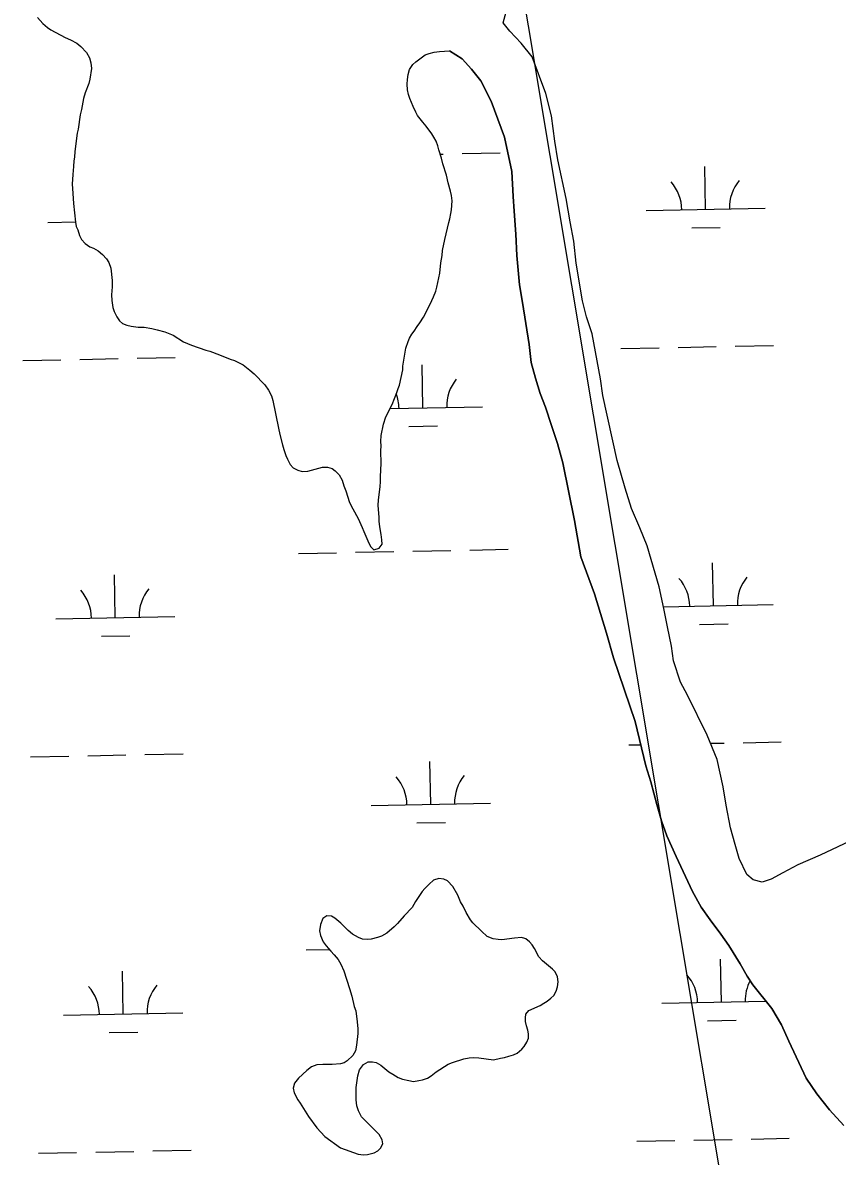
# Model space of a CAD drawing. Extents: x 3989314 to 4027622, y 243956 to 270014.
# Drawn here: x 4010402 to 4011086, y 262547 to 263499 of the extents above; entities that cross this region are included whole.
import ezdxf

# ---------------------------------------------------------------- set-up
doc = ezdxf.new("R2010")
doc.units = 0
for name, color, linetype in [('V-RIVR-EDGE', 7, 'Continuous'), ('V-TOPO-SHOR', 7, 'Continuous'), ('V-UTIL-LINE', 7, 'Continuous'), ('V-WETL-SWMP', 7, 'Continuous')]:
    doc.layers.add(name, color=color, linetype=linetype)

msp = doc.modelspace()

# ---------------------------------------------------------------- linework, layer by layer
at = {"layer": 'V-RIVR-EDGE'}
for points in [[(4010414.68, 263502.79), (4010419.14, 263497.72), (4010423.06, 263494.39), (4010425.87, 263492.42), (4010437.73, 263486.22), (4010442.26, 263484.21), (4010447.53, 263481.41), (4010451.08, 263478.66), (4010455.73, 263473.59), (4010458.28, 263468.95), (4010459.32, 263464.73), (4010459.79, 263460.15), (4010458.61, 263451.03), (4010457.58, 263447.62), (4010454.72, 263439.68), (4010453.27, 263434.95), (4010451.52, 263425.66), (4010450.46, 263421.11), (4010448.65, 263409.14), (4010448, 263405.73), (4010445.91, 263390.53), (4010445.61, 263385.77), (4010444.96, 263382.73), (4010444.84, 263377.78), (4010444.39, 263374.55), (4010444.11, 263371.13), (4010443.73, 263363.13), (4010443.83, 263359.51), (4010444.67, 263346.72), (4010446.39, 263331.23), (4010447.07, 263327.6), (4010448.33, 263324.71), (4010449.93, 263319.9), (4010451.38, 263316.63), (4010454.54, 263313.12), (4010458.48, 263310.55), (4010461.69, 263309.33), (4010465.45, 263307.14), (4010469.18, 263304), (4010472.53, 263300.49), (4010474.55, 263297.39), (4010476.15, 263292.59), (4010477.24, 263282.27), (4010477.3, 263276.93), (4010476.56, 263270.08), (4010476.83, 263265.31), (4010477.84, 263259.57), (4010478.9, 263256.3), (4010481.08, 263251.67), (4010483.48, 263248.38), (4010485.9, 263246.22), (4010489.49, 263244.8)], [(4010757.66, 263370.64), (4010754.65, 263380.05), (4010753.43, 263384.85), (4010751.31, 263391.76), (4010750.44, 263395.21), (4010749.01, 263399.06), (4010747.18, 263402.34), (4010745.34, 263405.24), (4010740.73, 263411.65), (4010737.76, 263414.96), (4010733.52, 263420.78), (4010731.87, 263423.49), (4010729.69, 263428.11), (4010727, 263435.04), (4010725.94, 263438.31), (4010725.07, 263442.14), (4010724.62, 263446.92), (4010724.9, 263450.72), (4010725.57, 263455.09), (4010726.63, 263459.26), (4010729.59, 263463.57), (4010731.93, 263465.8), (4010739.89, 263471.52), (4010743.16, 263472.78), (4010747.37, 263473.82), (4010751.96, 263474.47), (4010760.17, 263474.84)], [(4010489.49, 263244.8), (4010493.28, 263243.76), (4010499.17, 263243.04), (4010504.12, 263242.92), (4010510.39, 263242.01), (4010515.13, 263240.94), (4010521.37, 263239.08), (4010525.53, 263237.45), (4010528.36, 263236.24), (4010537.19, 263230.69), (4010543.79, 263227.86), (4010555.89, 263223.76), (4010559.11, 263222.92), (4010567.23, 263219.87), (4010576.3, 263216.22), (4010579.89, 263214.99), (4010587.23, 263211.38), (4010592.85, 263207.05), (4010596.4, 263203.91), (4010605.32, 263194.74), (4010608.45, 263190.09), (4010610.82, 263185.46), (4010612.06, 263181.62), (4010616.65, 263158.25), (4010617.85, 263152.89), (4010620.12, 263144.25), (4010621.17, 263140.42), (4010622.96, 263135.42), (4010624.41, 263132.14), (4010626.59, 263127.9), (4010629, 263124.98), (4010632.95, 263122.98), (4010636.74, 263121.93), (4010641.51, 263122.2), (4010653.6, 263125.53), (4010657.79, 263125.43), (4010661.77, 263124.57), (4010664.39, 263122.41), (4010667.55, 263119.1), (4010670.11, 263114.65), (4010671.52, 263109.85), (4010673.14, 263105.62), (4010676.33, 263095.82), (4010679.07, 263090.61), (4010683.64, 263082.49), (4010687.08, 263074.97), (4010688.33, 263071.51), (4010692.48, 263061.69), (4010694.31, 263058.79), (4010696.72, 263056.06), (4010701.15, 263057.67), (4010703.7, 263060.85), (4010703.6, 263064.47), (4010702.95, 263069.06), (4010701.76, 263075.38), (4010701.31, 263080.16), (4010701.2, 263083.59), (4010700.48, 263093.52), (4010700.6, 263098.09), (4010702, 263109.12), (4010702.3, 263113.49), (4010702.21, 263117.69), (4010702.86, 263128.73), (4010702.73, 263139.22), (4010702.83, 263143.41), (4010702.54, 263147.23), (4010702.85, 263152.18), (4010704.98, 263161.65), (4010706.84, 263167.71), (4010712.05, 263178.26), (4010716.11, 263188.26), (4010717.14, 263191.48), (4010718.35, 263194.31), (4010720.95, 263207.21), (4010721.21, 263210.25), (4010723.67, 263225.44), (4010725.52, 263230.93), (4010726.74, 263233.95), (4010728.72, 263237.14), (4010730.69, 263239.76), (4010733.07, 263243.52), (4010735.43, 263246.7), (4010738.4, 263251.39), (4010744, 263262.32), (4010746.82, 263268.54), (4010748.65, 263273.26), (4010749.69, 263276.67), (4010752.06, 263288.42), (4010752.84, 263296.99), (4010753.94, 263303.06), (4010754.42, 263307.24), (4010756.18, 263316.73), (4010759.56, 263330.75), (4010760.59, 263333.97), (4010761.47, 263338.52), (4010761.92, 263341.56), (4010762.48, 263348.98), (4010761.83, 263353.57), (4010761.15, 263357.02), (4010759.03, 263364.12), (4010757.66, 263370.64)]]:
    msp.add_lwpolyline(points, dxfattribs=at)
at = {"layer": 'V-TOPO-SHOR'}
for points in [[(4010841.09, 263439.04), (4010829.44, 263469.82), (4010820.38, 263481.47), (4010810.71, 263491.42), (4010805.15, 263498.54)], [(4011091.16, 262573.12), (4011079.09, 262586.38), (4011068.35, 262599.6), (4011059.33, 262612.96), (4011044.83, 262644), (4011038.87, 262657.68), (4011030.61, 262671.22), (4011014.7, 262691.24), (4011009.93, 262698.6), (4011004.07, 262708.84), (4010994.53, 262724.32), (4010987.71, 262733.82), (4010978.84, 262745.66), (4010971.28, 262756.33), (4010964.16, 262769.46), (4010956.38, 262786.42), (4010950.39, 262798.96), (4010942.61, 262816.3), (4010937.95, 262828.8), (4010934.08, 262842.43), (4010929.01, 262861.42), (4010924.96, 262875.05), (4010915.94, 262912.25), (4010897.78, 262965.68), (4010891.8, 262986.41), (4010881.73, 263019.25), (4010870.27, 263050.21), (4010865.1, 263080.84), (4010855.4, 263129.1), (4010850.83, 263145.42), (4010845.67, 263160.6), (4010840.7, 263175.97), (4010836.4, 263187.32), (4010832.32, 263200.19), (4010828.83, 263213.42), (4010827.1, 263228.53), (4010821.46, 263263.74), (4010818.96, 263278.47), (4010816.7, 263303.31), (4010815.79, 263321.06), (4010814.54, 263340.34), (4010813.5, 263352.56), (4010812.48, 263373.56), (4010806.5, 263402.48), (4010795.22, 263432.68), (4010786.48, 263449.67), (4010778.71, 263459.58), (4010770.72, 263468.16), (4010760.17, 263474.84)], [(4011100.93, 262814.04), (4011071.05, 262800.08), (4011052.55, 262791.95), (4011039.81, 262785.2), (4011029.96, 262779.72), (4011022.65, 262777.23), (4011015.08, 262779.32), (4011009.65, 262783.64), (4011003.12, 262797.14), (4010999.97, 262808.84), (4010995.92, 262822.85), (4010992.37, 262841.81), (4010989.89, 262857.31), (4010984.72, 262880.31), (4010976.44, 262900.71), (4010959.9, 262934.28), (4010953.88, 262945.29), (4010948.01, 262962.97), (4010946.41, 262975.4), (4010942.98, 262991.49), (4010939.92, 263007.01), (4010935.98, 263025.21), (4010925.94, 263059.57), (4010920.01, 263074.58), (4010912.78, 263090.96), (4010907.47, 263108.05), (4010900.97, 263131.08), (4010888.75, 263185.7), (4010886.99, 263199.66), (4010879.89, 263237.38), (4010875.28, 263251.79), (4010871.79, 263265.03), (4010866.45, 263296.61), (4010864.42, 263315.15), (4010861.57, 263331.42), (4010858.04, 263351.14), (4010851.19, 263383.51), (4010848.52, 263399.02), (4010845.79, 263420.43), (4010841.09, 263439.04)], [(4010803.13, 262629.76), (4010806.38, 262630.25), (4010810.03, 262631.31), (4010813.87, 262632.55), (4010816.95, 262633.81), (4010820.84, 262637.15), (4010822.81, 262639.58), (4010824.99, 262642.96), (4010826.41, 262646.54), (4010826.49, 262650.17), (4010826, 262653.23), (4010824.94, 262656.68), (4010824.08, 262660.52), (4010823.96, 262663.57), (4010824.22, 262666.61), (4010826.77, 262669.79), (4010836.21, 262673.95), (4010839.5, 262675.78), (4010842.21, 262677.62), (4010845.32, 262680.02), (4010847.66, 262682.25), (4010849.65, 262685.83), (4010850.88, 262689.42), (4010851.37, 262693.79), (4010850.9, 262697.8), (4010848.9, 262702.05), (4010846.66, 262704.2), (4010838.26, 262711.45), (4010835.29, 262714.57), (4010831.46, 262721.72), (4010829.62, 262724.81), (4010827.4, 262727.34), (4010824.41, 262729.7), (4010820.62, 262730.94), (4010814.89, 262730.31), (4010804.18, 262728.85), (4010800.95, 262729.12), (4010796.77, 262729.8), (4010791.86, 262731.82), (4010787.01, 262736.13), (4010779.94, 262743.35), (4010777.9, 262745.69), (4010774.23, 262751.88), (4010771.69, 262757.09), (4010769.5, 262760.95), (4010767.15, 262766.54), (4010763.13, 262773.68), (4010758.67, 262778.37), (4010755.47, 262779.97), (4010751.29, 262780.45), (4010746.87, 262779.03), (4010743.16, 262775.69), (4010739.65, 262772.15), (4010737.3, 262769.54), (4010731.57, 262761.1), (4010728.78, 262756.21), (4010722.32, 262749.12), (4010716.64, 262742.59), (4010713.9, 262739.79), (4010707.67, 262734.42), (4010703.23, 262732.04), (4010699.77, 262730.79), (4010694.59, 262729.59), (4010691.15, 262729.1), (4010687.35, 262729.57), (4010683.75, 262730.8), (4010678.87, 262733.78), (4010675.32, 262736.91), (4010669.18, 262742.97), (4010664.13, 262747.09), (4010661.12, 262748.69), (4010657.32, 262749.16), (4010653.83, 262746.96), (4010652, 262741.86), (4010651.3, 262736.53), (4010651.97, 262732.71), (4010654.31, 262727.31), (4010656.9, 262723.82), (4010660.61, 262719.35), (4010663.4, 262716.42), (4010666.73, 262712.34), (4010669.12, 262708.66), (4010671.46, 262702.88), (4010676.25, 262688.09), (4010678.19, 262681.56), (4010680.27, 262673.12), (4010681.7, 262669.28), (4010682.82, 262660.1), (4010683.25, 262654.37), (4010683.35, 262650.37), (4010682.35, 262640.67), (4010681.47, 262635.93), (4010679.08, 262631.79), (4010674.4, 262627.33), (4010671.88, 262625.67), (4010668.82, 262624.98), (4010661.75, 262624.2), (4010653.94, 262624.39), (4010648.97, 262624.13), (4010644.36, 262622.52), (4010640.47, 262619.37)], [(4010640.47, 262619.37), (4010633.64, 262612.87), (4010630.31, 262608.75), (4010629.06, 262604.59), (4010629.92, 262600.57), (4010633.02, 262594.58), (4010634.85, 262591.87), (4010641.83, 262580.65), (4010649.04, 262571.32), (4010655.53, 262563.92), (4010668.65, 262554.46), (4010683.58, 262549.14), (4010688.14, 262548.46), (4010691.39, 262548.77), (4010696.95, 262550.16), (4010700.04, 262551.99), (4010702.38, 262554.22), (4010704.37, 262557.79), (4010703.88, 262561.04), (4010701.13, 262565.69), (4010693.31, 262573.31), (4010686.43, 262580.34), (4010683.88, 262585.54), (4010682.46, 262589.77), (4010681.82, 262594.74), (4010682.06, 262605.03), (4010683.25, 262614.92), (4010684.71, 262619.84), (4010688.06, 262624.33), (4010692.11, 262626.52), (4010695.73, 262626.62), (4010698.77, 262625.98), (4010702.53, 262623.79), (4010709.26, 262618.29), (4010712.64, 262616.11), (4010717.15, 262613.53), (4010720.93, 262612.1), (4010726.04, 262610.84), (4010730.03, 262610.17), (4010734.62, 262610.82), (4010737.69, 262611.51), (4010741.73, 262612.93), (4010744.83, 262614.96), (4010748.91, 262618.29), (4010759.17, 262624.72), (4010762.82, 262626.15), (4010772.23, 262628.98), (4010776.83, 262630.01), (4010780.26, 262630.12), (4010784.83, 262630.01), (4010797.19, 262628.38), (4010803.13, 262629.76)]]:
    msp.add_lwpolyline(points, dxfattribs=at)
at = {"layer": 'V-UTIL-LINE'}
msp.add_lwpolyline([(4011300.22, 261876.38), (4011275.27, 261907.13), (4011225.92, 261939.42), (4011164.52, 261967.34), (4011124.97, 261995.67), (4011062.37, 262083.22), (4010736, 264038.64), (4011447.79, 267770.64), (4011525.62, 267939.16)], dxfattribs=at)
at = {"layer": 'V-WETL-SWMP'}
for p, q in [((4010752.38, 263388.27), (4010754.79, 263388.32)), ((4010770.79, 263388.64), (4010802.78, 263389.28)), ((4010975.08, 263341.96), (4010974.36, 263377.95)), ((4010925.09, 263340.96), (4011025.07, 263342.95)), ((4010423.28, 263330.96), (4010446.37, 263331.42)), ((4010963.39, 263326.29), (4010987.38, 263326.77)), ((4010903.98, 263225.09), (4010935.98, 263225.72)), ((4010951.97, 263226.04), (4010983.97, 263226.68)), ((4010999.96, 263227), (4011031.96, 263227.64)), ((4010402.17, 263215.08), (4010434.17, 263215.72)), ((4010450.16, 263216.04), (4010482.16, 263216.68)), ((4010498.16, 263217), (4010530.15, 263217.64)), ((4010737.88, 263175.34), (4010737.16, 263211.33)), ((4010710.34, 263174.79), (4010787.87, 263176.33)), ((4010726.19, 263159.67), (4010750.18, 263160.15)), ((4010633.45, 263053.16), (4010665.44, 263053.8)), ((4010681.44, 263054.12), (4010713.43, 263054.75)), ((4010729.43, 263055.07), (4010761.42, 263055.71)), ((4010777.42, 263056.03), (4010809.41, 263056.67)), ((4010981.7, 263009.35), (4010980.99, 263045.34)), ((4010479.9, 262999.35), (4010479.18, 263035.34)), ((4010939.6, 263008.51), (4011031.69, 263010.34)), ((4010429.91, 262998.35), (4010529.89, 263000.34)), ((4010970.01, 262993.68), (4010994.01, 262994.16)), ((4010468.21, 262983.68), (4010492.2, 262984.16)), ((4010910.61, 262892.48), (4010920.69, 262892.68)), ((4010979.23, 262893.84), (4010990.6, 262894.07)), ((4011006.59, 262894.39), (4011038.59, 262895.03)), ((4010408.8, 262882.48), (4010440.8, 262883.11)), ((4010456.79, 262883.43), (4010488.79, 262884.07)), ((4010504.78, 262884.39), (4010536.78, 262885.03)), ((4010744.51, 262842.73), (4010743.79, 262878.72)), ((4010694.52, 262841.73), (4010794.5, 262843.72)), ((4010732.82, 262827.06), (4010756.81, 262827.54)), ((4010640.07, 262720.55), (4010659.29, 262720.93)), ((4010988.33, 262676.74), (4010987.62, 262712.73)), ((4010486.52, 262666.74), (4010485.81, 262702.73)), ((4010938.34, 262675.74), (4011025.64, 262677.48)), ((4010436.53, 262665.74), (4010536.51, 262667.74)), ((4010976.64, 262661.07), (4011000.64, 262661.55)), ((4010474.83, 262651.07), (4010498.83, 262651.55)), ((4010917.24, 262559.87), (4010949.23, 262560.51)), ((4010965.23, 262560.82), (4010997.22, 262561.46)), ((4011013.22, 262561.78), (4011045.21, 262562.42)), ((4010415.43, 262549.87), (4010447.42, 262550.5)), ((4010463.42, 262550.82), (4010495.42, 262551.46)), ((4010511.41, 262551.78), (4010543.41, 262552.42))]:
    msp.add_line(p, q, dxfattribs=at)
for points in [[(4010414.68, 263502.79), (4010419.14, 263497.72), (4010423.06, 263494.39), (4010425.87, 263492.42), (4010437.73, 263486.22), (4010442.26, 263484.21), (4010447.53, 263481.41), (4010451.08, 263478.66), (4010455.73, 263473.59), (4010458.28, 263468.95), (4010459.33, 263464.73), (4010459.79, 263460.15), (4010458.61, 263451.03), (4010457.58, 263447.62), (4010454.72, 263439.68), (4010453.27, 263434.95), (4010451.52, 263425.66), (4010450.46, 263421.11), (4010448.65, 263409.14), (4010447.99, 263405.73), (4010445.91, 263390.53), (4010445.61, 263385.77), (4010444.96, 263382.73), (4010444.84, 263377.78), (4010444.39, 263374.55), (4010444.11, 263371.13), (4010443.73, 263363.13), (4010443.83, 263359.51), (4010444.67, 263346.72), (4010446.39, 263331.23), (4010447.07, 263327.6), (4010448.33, 263324.71), (4010449.93, 263319.9), (4010451.38, 263316.63), (4010454.54, 263313.12), (4010458.48, 263310.55), (4010461.69, 263309.33), (4010465.45, 263307.14), (4010469.18, 263304), (4010472.53, 263300.49), (4010474.55, 263297.39), (4010476.15, 263292.59), (4010477.24, 263282.27), (4010477.3, 263276.93), (4010476.56, 263270.08), (4010476.83, 263265.31), (4010477.84, 263259.57), (4010478.9, 263256.3), (4010481.08, 263251.67), (4010483.48, 263248.38), (4010485.9, 263246.22), (4010489.49, 263244.8), (4010493.28, 263243.76), (4010499.17, 263243.04), (4010504.12, 263242.92), (4010510.39, 263242.01), (4010515.13, 263240.94), (4010521.38, 263239.08), (4010525.53, 263237.45), (4010528.36, 263236.24), (4010537.19, 263230.69), (4010543.79, 263227.86), (4010555.89, 263223.76), (4010559.11, 263222.92), (4010567.23, 263219.87), (4010576.29, 263216.22), (4010579.89, 263214.99), (4010587.23, 263211.38), (4010592.85, 263207.05), (4010596.4, 263203.91), (4010605.32, 263194.74), (4010608.45, 263190.09), (4010610.82, 263185.46)], [(4010805.15, 263498.54), (4010807.66, 263507.63)], [(4010925.94, 263059.57), (4010920.01, 263074.58), (4010912.78, 263090.96), (4010907.47, 263108.05), (4010900.97, 263131.08), (4010888.75, 263185.7), (4010886.99, 263199.66), (4010879.89, 263237.38), (4010875.28, 263251.79), (4010871.79, 263265.03), (4010866.45, 263296.61), (4010864.42, 263315.15), (4010861.57, 263331.42), (4010858.04, 263351.13), (4010851.19, 263383.51), (4010848.52, 263399.02), (4010845.79, 263420.43), (4010841.09, 263439.04), (4010829.44, 263469.82), (4010820.38, 263481.47), (4010810.71, 263491.42), (4010805.15, 263498.54)], [(4010731.93, 263465.8), (4010739.89, 263471.52), (4010743.16, 263472.78), (4010747.37, 263473.82), (4010751.96, 263474.47), (4010760.17, 263474.85), (4010770.72, 263468.16), (4010778.71, 263459.58), (4010786.48, 263449.67), (4010795.22, 263432.68), (4010806.5, 263402.48), (4010812.48, 263373.56), (4010813.5, 263352.57), (4010814.54, 263340.34), (4010815.79, 263321.06), (4010816.7, 263303.31), (4010818.96, 263278.47), (4010821.46, 263263.74), (4010827.1, 263228.53), (4010828.83, 263213.43), (4010832.32, 263200.19), (4010836.4, 263187.32), (4010840.7, 263175.97), (4010845.67, 263160.6), (4010850.83, 263145.42), (4010855.39, 263129.11), (4010865.1, 263080.84), (4010870.27, 263050.21), (4010881.73, 263019.25), (4010891.8, 262986.41), (4010897.78, 262965.68), (4010915.94, 262912.25), (4010924.96, 262875.05), (4010929.02, 262861.42), (4010934.09, 262842.43), (4010937.95, 262828.8), (4010942.61, 262816.3), (4010950.39, 262798.96), (4010956.38, 262786.42), (4010964.16, 262769.46), (4010971.28, 262756.33), (4010978.84, 262745.66), (4010987.71, 262733.82), (4010994.53, 262724.32), (4011004.07, 262708.84), (4011009.92, 262698.6), (4011014.7, 262691.24), (4011030.61, 262671.22), (4011038.87, 262657.68), (4011044.83, 262644), (4011059.33, 262612.96), (4011068.35, 262599.59), (4011079.09, 262586.37), (4011091.16, 262573.12)], [(4010610.82, 263185.46), (4010612.06, 263181.62), (4010616.65, 263158.25), (4010617.85, 263152.89), (4010620.12, 263144.25), (4010621.17, 263140.42), (4010622.96, 263135.42), (4010624.41, 263132.14), (4010626.59, 263127.9), (4010629, 263124.98), (4010632.95, 263122.98), (4010636.74, 263121.93), (4010641.51, 263122.2), (4010653.6, 263125.53), (4010657.79, 263125.43), (4010661.77, 263124.57), (4010664.39, 263122.41), (4010667.55, 263119.1), (4010670.11, 263114.65), (4010671.52, 263109.85), (4010673.14, 263105.62), (4010676.33, 263095.82), (4010679.07, 263090.61), (4010683.64, 263082.49), (4010687.08, 263074.97), (4010688.33, 263071.51), (4010692.48, 263061.69), (4010694.31, 263058.79), (4010696.73, 263056.06), (4010701.15, 263057.67), (4010703.7, 263060.85), (4010703.6, 263064.47), (4010702.95, 263069.06), (4010701.76, 263075.38), (4010701.31, 263080.16), (4010701.2, 263083.59), (4010700.48, 263093.52), (4010700.6, 263098.1), (4010702, 263109.12), (4010702.3, 263113.49), (4010702.21, 263117.69), (4010702.86, 263128.73), (4010702.73, 263139.22), (4010702.83, 263143.41), (4010702.54, 263147.23), (4010702.85, 263152.18), (4010704.98, 263161.66), (4010706.84, 263167.71), (4010712.05, 263178.26), (4010716.11, 263188.26), (4010717.14, 263191.48), (4010718.35, 263194.31), (4010720.95, 263207.21), (4010721.21, 263210.25), (4010723.67, 263225.44), (4010725.52, 263230.93), (4010726.74, 263233.95), (4010728.72, 263237.14), (4010730.69, 263239.76), (4010733.07, 263243.52), (4010735.43, 263246.7), (4010738.4, 263251.39), (4010744, 263262.32), (4010746.82, 263268.54), (4010748.65, 263273.26), (4010749.69, 263276.66), (4010752.06, 263288.43), (4010752.84, 263296.98), (4010753.94, 263303.06), (4010754.42, 263307.24), (4010756.18, 263316.73), (4010759.56, 263330.75), (4010760.59, 263333.97), (4010761.47, 263338.52), (4010761.92, 263341.56), (4010762.48, 263348.98), (4010761.83, 263353.57), (4010761.15, 263357.02), (4010759.03, 263364.12), (4010757.66, 263370.64), (4010754.65, 263380.05), (4010753.43, 263384.85), (4010751.31, 263391.76), (4010750.44, 263395.21), (4010749.01, 263399.06), (4010747.18, 263402.34), (4010745.34, 263405.24), (4010740.73, 263411.65), (4010737.76, 263414.96), (4010733.52, 263420.78), (4010731.87, 263423.49), (4010729.69, 263428.11), (4010727, 263435.04), (4010725.93, 263438.31), (4010725.07, 263442.14), (4010724.62, 263446.92), (4010724.9, 263450.72), (4010725.58, 263455.09), (4010726.63, 263459.26), (4010729.59, 263463.57), (4010731.93, 263465.8)], [(4011100.93, 262814.04), (4011071.05, 262800.08), (4011052.55, 262791.95), (4011039.81, 262785.2), (4011029.96, 262779.72), (4011022.65, 262777.23), (4011015.08, 262779.32), (4011009.66, 262783.64), (4011003.12, 262797.14), (4010999.97, 262808.84), (4010995.92, 262822.86), (4010992.37, 262841.81), (4010989.89, 262857.31), (4010984.72, 262880.31), (4010976.44, 262900.72), (4010959.91, 262934.28), (4010953.88, 262945.29), (4010948.01, 262962.97), (4010946.41, 262975.4), (4010942.98, 262991.49), (4010939.92, 263007.01), (4010935.98, 263025.21), (4010925.94, 263059.57)], [(4010630.31, 262608.75), (4010629.06, 262604.59), (4010629.92, 262600.57), (4010633.01, 262594.58), (4010634.85, 262591.87), (4010641.83, 262580.65), (4010649.04, 262571.32), (4010655.53, 262563.92), (4010668.65, 262554.46), (4010683.58, 262549.14), (4010688.14, 262548.46), (4010691.39, 262548.77), (4010696.95, 262550.16), (4010700.04, 262551.99), (4010702.38, 262554.22), (4010704.37, 262557.79), (4010703.88, 262561.05), (4010701.13, 262565.69), (4010693.31, 262573.31), (4010686.43, 262580.34), (4010683.88, 262585.54), (4010682.46, 262589.77), (4010681.82, 262594.74), (4010682.06, 262605.03), (4010683.25, 262614.91), (4010684.71, 262619.84), (4010688.06, 262624.33), (4010692.11, 262626.52), (4010695.73, 262626.62), (4010698.77, 262625.98), (4010702.53, 262623.79), (4010709.26, 262618.29), (4010712.64, 262616.11), (4010717.15, 262613.53), (4010720.93, 262612.1), (4010726.04, 262610.84), (4010730.03, 262610.17), (4010734.62, 262610.82), (4010737.69, 262611.51), (4010741.73, 262612.94), (4010744.83, 262614.96), (4010748.91, 262618.29), (4010759.17, 262624.72), (4010762.82, 262626.15), (4010772.23, 262628.98), (4010776.83, 262630.01), (4010780.26, 262630.12), (4010784.83, 262630.01), (4010797.19, 262628.38), (4010803.13, 262629.76), (4010806.38, 262630.25), (4010810.03, 262631.31), (4010813.87, 262632.55), (4010816.95, 262633.81), (4010820.84, 262637.15), (4010822.81, 262639.58), (4010824.99, 262642.96), (4010826.41, 262646.54), (4010826.49, 262650.16), (4010826, 262653.23), (4010824.94, 262656.68), (4010824.07, 262660.52), (4010823.96, 262663.57), (4010824.22, 262666.61), (4010826.77, 262669.79), (4010836.21, 262673.95), (4010839.5, 262675.78), (4010842.21, 262677.62), (4010845.32, 262680.02), (4010847.66, 262682.25), (4010849.65, 262685.83), (4010850.88, 262689.42), (4010851.37, 262693.79), (4010850.9, 262697.8), (4010848.9, 262702.05), (4010846.67, 262704.2), (4010838.26, 262711.45), (4010835.29, 262714.57), (4010831.46, 262721.72), (4010829.62, 262724.81), (4010827.4, 262727.34), (4010824.4, 262729.7), (4010820.62, 262730.94), (4010814.89, 262730.31), (4010804.18, 262728.85), (4010800.94, 262729.12), (4010796.77, 262729.8), (4010791.86, 262731.82), (4010787.01, 262736.13), (4010779.94, 262743.35), (4010777.9, 262745.69), (4010774.23, 262751.88), (4010771.69, 262757.09), (4010769.5, 262760.95), (4010767.15, 262766.54), (4010763.13, 262773.68), (4010758.67, 262778.37), (4010755.47, 262779.97), (4010751.28, 262780.45), (4010746.87, 262779.03), (4010743.16, 262775.69)], [(4010743.16, 262775.69), (4010739.65, 262772.15), (4010737.3, 262769.54), (4010731.57, 262761.1), (4010728.78, 262756.21), (4010722.32, 262749.12), (4010716.63, 262742.59), (4010713.9, 262739.79), (4010707.67, 262734.42), (4010703.23, 262732.05), (4010699.77, 262730.79), (4010694.59, 262729.59), (4010691.15, 262729.1), (4010687.35, 262729.57), (4010683.75, 262730.8), (4010678.87, 262733.78), (4010675.32, 262736.91), (4010669.18, 262742.97), (4010664.13, 262747.09), (4010661.12, 262748.69), (4010657.32, 262749.16), (4010653.83, 262746.96), (4010652, 262741.86), (4010651.3, 262736.54), (4010651.97, 262732.71), (4010654.31, 262727.31), (4010656.9, 262723.82), (4010660.6, 262719.35), (4010663.39, 262716.42), (4010666.73, 262712.34), (4010669.12, 262708.66), (4010671.46, 262702.88), (4010676.25, 262688.09), (4010678.19, 262681.56), (4010680.27, 262673.12), (4010681.7, 262669.28), (4010682.82, 262660.1), (4010683.25, 262654.37), (4010683.35, 262650.37), (4010682.35, 262640.67), (4010681.47, 262635.93), (4010679.08, 262631.79), (4010674.4, 262627.33), (4010671.89, 262625.67), (4010668.82, 262624.98), (4010661.75, 262624.2), (4010653.94, 262624.39), (4010648.97, 262624.13), (4010644.36, 262622.52), (4010640.47, 262619.38), (4010633.64, 262612.87), (4010630.31, 262608.75)]]:
    msp.add_lwpolyline(points, dxfattribs=at)
for centre, start, end in [((4011030.3, 263343.53), 140.36987, 181.91353), ((4010919.83, 263341.33), 0.36988, 41.91354), ((4010793.1, 263176.91), 140.36987, 181.91353), ((4010682.64, 263174.71), 0.36988, 20.57328), ((4010926.46, 263008.72), 0.36988, 41.91354), ((4011036.93, 263010.92), 140.36987, 181.91353), ((4010535.12, 263000.92), 140.36987, 181.91353), ((4010424.65, 262998.72), 0.36988, 41.91354), ((4010689.26, 262842.1), 0.36988, 41.91354), ((4010799.73, 262844.3), 140.36987, 181.91353), ((4010933.09, 262676.11), 0.36988, 41.91354), ((4010431.28, 262666.11), 0.36988, 41.91354), ((4010541.75, 262668.31), 140.36987, 181.91353), ((4011043.56, 262678.31), 152.13408, 181.91353)]:
    msp.add_arc(centre, 35.25, start, end, dxfattribs=at)

doc.saveas('drawing.dxf')
